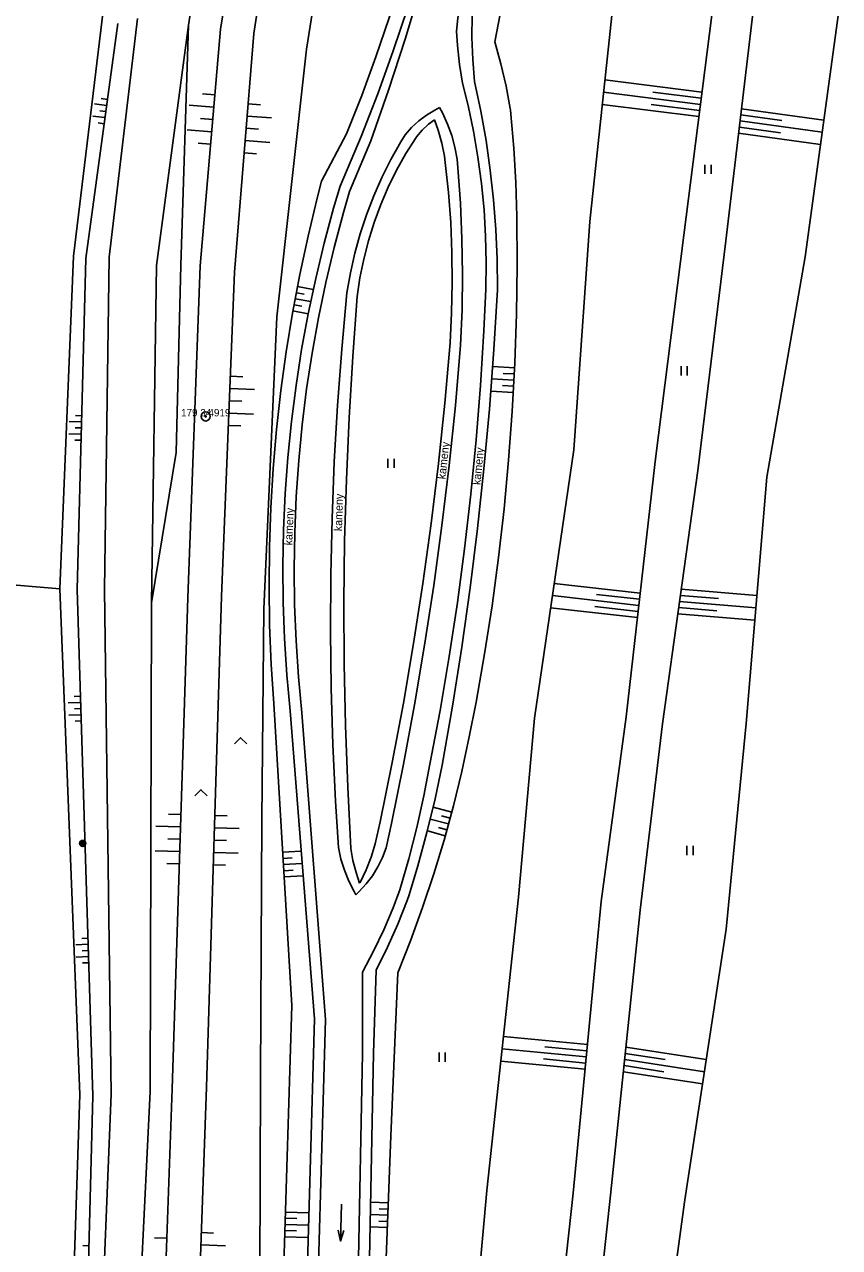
# Model space of a CAD drawing. Extents: x -539515 to -538098, y -1182060 to -1180157.
# Drawn here: x -539250.9 to -539184.7, y -1180954.3 to -1180855 of the extents above; entities that cross this region are included whole.
import ezdxf

# ---------------------------------------------------------------- set-up
doc = ezdxf.new("R2010")
doc.units = 0
for name, color, linetype in [('Vrstva 13', 7, 'Continuous'), ('Vrstva 21', 7, 'Continuous'), ('Vrstva 22', 7, 'Continuous'), ('Vrstva 23', 7, 'Continuous'), ('Vrstva 25', 7, 'Continuous'), ('Vrstva 27', 7, 'Continuous'), ('Vrstva 29', 7, 'Continuous'), ('Vrstva 36', 7, 'Continuous'), ('Vrstva 40', 7, 'Continuous'), ('Vrstva 45', 7, 'Continuous')]:
    doc.layers.add(name, color=color, linetype=linetype)

msp = doc.modelspace()

# ---------------------------------------------------------------- linework, layer by layer
at = {"layer": 'Vrstva 13'}
for p, q in [((-539237.57, -1180855.04), (-539231.58, -1180817.5)), ((-539244, -1180873.87), (-539241.69, -1180854.5)), ((-539240.16, -1180874.56), (-539237.57, -1180855.04)), ((-539244.38, -1180900.86), (-539244, -1180873.87)), ((-539240.56, -1180901.95), (-539240.16, -1180874.56)), ((-539224.216, -1180881.931), (-539223.85, -1180877.08)), ((-539228.363, -1180881.384), (-539227.831, -1180878.489)), ((-539229.7, -1180893.079), (-539229.485, -1180890.143)), ((-539214.071, -1180895.901), (-539213.55, -1180891.07)), ((-539218.519, -1180900.381), (-539219.269, -1180905.24)), ((-539243.83, -1180941.86), (-539244.38, -1180900.86)), ((-539240.66, -1180941.62), (-539240.56, -1180901.95)), ((-539224.906, -1180906.913), (-539224.928, -1180901.913)), ((-539224.804, -1180911.911), (-539224.906, -1180906.913)), ((-539227.33, -1180935.73), (-539229.31, -1180910.72)), ((-539218.912, -1180923.295), (-539219.62, -1180925.66)), ((-539222.53, -1180938.52), (-539222.3, -1180931.77)), ((-539228.33, -1180971.46), (-539227.33, -1180935.73)), ((-539222.98, -1180962), (-539222.53, -1180938.52)), ((-539245.02, -1180971.37), (-539243.83, -1180941.86)), ((-539242.17, -1180971.49), (-539240.66, -1180941.62))]:
    msp.add_line(p, q, dxfattribs=at)
for points in [[(-539220.919, -1180857.114), (-539219.727, -1180853.59), (-539218.61, -1180850.041)], [(-539214.31, -1180859.62), (-539214.458, -1180857.828), (-539214.527, -1180856.032), (-539214.516, -1180854.234), (-539214.424, -1180852.439), (-539214.253, -1180850.649)], [(-539223.53, -1180864.08), (-539222.187, -1180860.611), (-539220.919, -1180857.114)], [(-539213.038, -1180866.797), (-539213.382, -1180864.397), (-539213.805, -1180862.01), (-539214.31, -1180859.62)], [(-539219.04, -1180864.1), (-539218.575, -1180863.565), (-539218.053, -1180863.085), (-539217.56, -1180862.72)], [(-539216.77, -1180865.68), (-539216.979, -1180864.614), (-539217.266, -1180863.566), (-539217.56, -1180862.72)], [(-539225.766, -1180869.904), (-539225.24, -1180868.11), (-539223.53, -1180864.08)], [(-539221.328, -1180868.19), (-539220.645, -1180866.803), (-539219.891, -1180865.453), (-539219.069, -1180864.143), (-539219.04, -1180864.1)], [(-539216.253, -1180871.061), (-539216.439, -1180868.621), (-539216.704, -1180866.189), (-539216.77, -1180865.68)], [(-539212.46, -1180876.47), (-539212.485, -1180874.046), (-539212.59, -1180871.624), (-539212.774, -1180869.207), (-539213.038, -1180866.797)], [(-539223.85, -1180877.08), (-539223.623, -1180875.551), (-539223.318, -1180874.035), (-539222.935, -1180872.537), (-539222.474, -1180871.061), (-539221.938, -1180869.61), (-539221.328, -1180868.19)], [(-539227.831, -1180878.489), (-539227.221, -1180875.609), (-539226.532, -1180872.746), (-539225.766, -1180869.904)], [(-539216.31, -1180880.84), (-539216.176, -1180878.397), (-539216.122, -1180875.951), (-539216.148, -1180873.505), (-539216.253, -1180871.061)], [(-539212.746, -1180881.385), (-539212.463, -1180876.534), (-539212.46, -1180876.47)], [(-539229.485, -1180890.143), (-539229.191, -1180887.214), (-539228.817, -1180884.293), (-539228.363, -1180881.384)], [(-539216.31, -1180880.84), (-539216.743, -1180885.738), (-539217.255, -1180890.628)], [(-539213.55, -1180891.07), (-539213.108, -1180886.231), (-539212.746, -1180881.385)], [(-539224.732, -1180891.917), (-539224.514, -1180886.922), (-539224.216, -1180881.931)], [(-539217.255, -1180890.628), (-539217.848, -1180895.51), (-539218.519, -1180900.381)], [(-539224.928, -1180901.913), (-539224.87, -1180896.914), (-539224.732, -1180891.917)], [(-539229.865, -1180901.907), (-539229.89, -1180898.964), (-539229.835, -1180896.02), (-539229.7, -1180893.079)], [(-539215.352, -1180905.534), (-539214.672, -1180900.723), (-539214.071, -1180895.901)], [(-539229.31, -1180910.72), (-539229.575, -1180907.788), (-539229.76, -1180904.85), (-539229.865, -1180901.907)], [(-539219.269, -1180905.24), (-539220.099, -1180910.087), (-539221.007, -1180914.92)], [(-539216.95, -1180915.12), (-539216.112, -1180910.334), (-539215.352, -1180905.534)], [(-539224.36, -1180921.9), (-539224.622, -1180916.907), (-539224.804, -1180911.911)], [(-539221.007, -1180914.92), (-539221.994, -1180919.737), (-539222.38, -1180921.52)], [(-539216.95, -1180915.12), (-539217.526, -1180917.863), (-539218.18, -1180920.589), (-539218.912, -1180923.295)], [(-539224.36, -1180921.9), (-539224.192, -1180922.882), (-539223.946, -1180923.847), (-539223.65, -1180924.72)], [(-539222.38, -1180921.52), (-539222.716, -1180922.59), (-539223.127, -1180923.634), (-539223.611, -1180924.646), (-539223.65, -1180924.72)], [(-539222.3, -1180931.77), (-539221.391, -1180929.919), (-539220.554, -1180928.035), (-539219.79, -1180926.119), (-539219.62, -1180925.66)]]:
    msp.add_lwpolyline(points, dxfattribs=at)
at = {"layer": 'Vrstva 21'}
for radius in [0.375, 0.05]:
    msp.add_circle((-539236.16, -1180886.805), radius, dxfattribs=at)
at = {"layer": 'Vrstva 23'}
msp.add_line((-539263.81, -1180899.44), (-539248.02, -1180900.82), dxfattribs=at)
at = {"layer": 'Vrstva 25'}
for radius in [0.25, 0.2, 0.15, 0.1, 0.05]:
    msp.add_circle((-539246.15, -1180921.49), radius, dxfattribs=at)
at = {"layer": 'Vrstva 27'}
for p, q in [((-539195.844, -1180860.478), (-539203.726, -1180859.475)), ((-539235.421, -1180860.703), (-539236.417, -1180860.617)), ((-539195.97, -1180861.47), (-539203.832, -1180860.47)), ((-539195.907, -1180860.974), (-539199.843, -1180860.473)), ((-539244.212, -1180861.554), (-539245.203, -1180861.419)), ((-539244.144, -1180861.058), (-539244.64, -1180860.991)), ((-539235.507, -1180861.7), (-539237.499, -1180861.527)), ((-539232.716, -1180861.414), (-539231.719, -1180861.494)), ((-539196.096, -1180862.462), (-539203.938, -1180861.464)), ((-539196.033, -1180861.966), (-539199.959, -1180861.466)), ((-539185.93, -1180862.737), (-539192.621, -1180861.821)), ((-539244.346, -1180862.544), (-539245.337, -1180862.41)), ((-539244.279, -1180862.049), (-539244.774, -1180861.982)), ((-539235.593, -1180862.696), (-539236.589, -1180862.61)), ((-539232.795, -1180862.411), (-539230.802, -1180862.571)), ((-539186.066, -1180863.728), (-539192.739, -1180862.814)), ((-539189.339, -1180862.775), (-539192.68, -1180862.318)), ((-539244.414, -1180863.04), (-539244.909, -1180862.973)), ((-539235.679, -1180863.692), (-539237.672, -1180863.52)), ((-539232.875, -1180863.408), (-539231.878, -1180863.488)), ((-539186.201, -1180864.718), (-539192.858, -1180863.807)), ((-539189.466, -1180863.767), (-539192.799, -1180863.311)), ((-539235.765, -1180864.689), (-539236.762, -1180864.602)), ((-539232.955, -1180864.405), (-539230.961, -1180864.564)), ((-539233.034, -1180865.402), (-539232.038, -1180865.481)), ((-539228.698, -1180876.265), (-539227.42, -1180876.506)), ((-539228.883, -1180877.248), (-539227.628, -1180877.485)), ((-539228.79, -1180876.757), (-539228.158, -1180876.876)), ((-539229.068, -1180878.231), (-539227.827, -1180878.465)), ((-539228.976, -1180877.739), (-539228.352, -1180877.857)), ((-539234.15, -1180883.543), (-539233.15, -1180883.583)), ((-539211.065, -1180882.858), (-539212.84, -1180882.763)), ((-539211.092, -1180883.357), (-539211.984, -1180883.31)), ((-539234.19, -1180884.542), (-539232.191, -1180884.622)), ((-539211.118, -1180883.857), (-539212.913, -1180883.761)), ((-539211.145, -1180884.356), (-539212.048, -1180884.307)), ((-539234.23, -1180885.541), (-539233.231, -1180885.581)), ((-539211.171, -1180884.855), (-539212.989, -1180884.758)), ((-539234.27, -1180886.54), (-539232.272, -1180886.621)), ((-539246.25, -1180887.247), (-539247.249, -1180887.221)), ((-539246.237, -1180886.747), (-539246.736, -1180886.734)), ((-539234.31, -1180887.539), (-539233.311, -1180887.58)), ((-539246.276, -1180888.247), (-539247.276, -1180888.22)), ((-539246.263, -1180887.747), (-539246.763, -1180887.734)), ((-539246.289, -1180888.747), (-539246.789, -1180888.733)), ((-539200.855, -1180901.159), (-539207.845, -1180900.371)), ((-539200.968, -1180902.153), (-539207.99, -1180901.361)), ((-539200.912, -1180901.656), (-539204.415, -1180901.261)), ((-539194.507, -1180901.597), (-539197.59, -1180901.34)), ((-539191.382, -1180901.356), (-539197.52, -1180900.843)), ((-539201.08, -1180903.147), (-539208.136, -1180902.35)), ((-539201.024, -1180902.65), (-539204.543, -1180902.252)), ((-539194.618, -1180902.591), (-539197.729, -1180902.331)), ((-539191.465, -1180902.353), (-539197.659, -1180901.835)), ((-539191.549, -1180903.349), (-539197.798, -1180902.828)), ((-539246.323, -1180910.032), (-539247.322, -1180910.064)), ((-539246.338, -1180909.532), (-539246.838, -1180909.548)), ((-539246.291, -1180911.032), (-539247.291, -1180911.063)), ((-539246.307, -1180910.532), (-539246.807, -1180910.548)), ((-539246.276, -1180911.532), (-539246.775, -1180911.547)), ((-539238.176, -1180919.15), (-539239.175, -1180919.118)), ((-539235.419, -1180919.225), (-539234.42, -1180919.256)), ((-539216.166, -1180918.943), (-539217.678, -1180918.53)), ((-539216.298, -1180919.425), (-539216.988, -1180919.236)), ((-539238.208, -1180920.15), (-539240.207, -1180920.085)), ((-539235.45, -1180920.224), (-539233.451, -1180920.286)), ((-539216.43, -1180919.907), (-539217.91, -1180919.503)), ((-539216.562, -1180920.39), (-539217.234, -1180920.206)), ((-539238.24, -1180921.149), (-539239.239, -1180921.117)), ((-539235.481, -1180921.224), (-539234.481, -1180921.255)), ((-539216.693, -1180920.872), (-539218.151, -1180920.473)), ((-539238.272, -1180922.148), (-539240.271, -1180922.084)), ((-539235.512, -1180922.224), (-539233.513, -1180922.285)), ((-539229.911, -1180922.202), (-539228.408, -1180922.113)), ((-539238.304, -1180923.148), (-539239.304, -1180923.116)), ((-539235.543, -1180923.223), (-539234.543, -1180923.254)), ((-539229.881, -1180922.701), (-539229.125, -1180922.656)), ((-539229.852, -1180923.2), (-539228.329, -1180923.109)), ((-539229.822, -1180923.699), (-539229.056, -1180923.654)), ((-539229.792, -1180924.199), (-539228.25, -1180924.107)), ((-539245.721, -1180929.181), (-539246.221, -1180929.197)), ((-539245.706, -1180929.681), (-539246.705, -1180929.713)), ((-539245.69, -1180930.181), (-539246.19, -1180930.197)), ((-539245.674, -1180930.681), (-539246.674, -1180930.712)), ((-539245.659, -1180931.181), (-539246.158, -1180931.196)), ((-539205.149, -1180937.829), (-539211.972, -1180937.172)), ((-539205.245, -1180938.825), (-539212.079, -1180938.166)), ((-539205.197, -1180938.327), (-539208.611, -1180937.998)), ((-539195.494, -1180939.04), (-539202.014, -1180938.039)), ((-539205.341, -1180939.82), (-539212.186, -1180939.161)), ((-539205.293, -1180939.322), (-539208.713, -1180938.993)), ((-539195.645, -1180940.028), (-539202.118, -1180939.035)), ((-539198.818, -1180939.035), (-539202.067, -1180938.536)), ((-539195.797, -1180941.016), (-539202.222, -1180940.03)), ((-539198.946, -1180940.027), (-539202.171, -1180939.532)), ((-539221.329, -1180950.685), (-539222.762, -1180950.627)), ((-539221.349, -1180951.184), (-539222.06, -1180951.156)), ((-539229.698, -1180951.926), (-539228.742, -1180951.955)), ((-539229.683, -1180951.426), (-539227.771, -1180951.484)), ((-539221.369, -1180951.684), (-539222.781, -1180951.627)), ((-539221.389, -1180952.183), (-539222.09, -1180952.155)), ((-539236.512, -1180953.097), (-539235.513, -1180953.132)), ((-539229.729, -1180952.925), (-539228.771, -1180952.954)), ((-539229.714, -1180952.425), (-539227.799, -1180952.484)), ((-539221.409, -1180952.683), (-539222.8, -1180952.627)), ((-539245.638, -1180954.157), (-539246.138, -1180954.144)), ((-539239.31, -1180953.544), (-539240.309, -1180953.51)), ((-539236.547, -1180954.097), (-539234.548, -1180954.166)), ((-539229.744, -1180953.425), (-539227.827, -1180953.484))]:
    msp.add_line(p, q, dxfattribs=at)
at = {"layer": 'Vrstva 29'}
for p, q in [((-539234.96, -1180855.37), (-539228.58, -1180817.49)), ((-539221.73, -1180818.36), (-539227.98, -1180856.98)), ((-539207.37, -1180828.97), (-539212.67, -1180856.39)), ((-539229.94, -1180841.02), (-539232.26, -1180855.72)), ((-539202.82, -1180850.96), (-539204.95, -1180870.98)), ((-539194.73, -1180851.72), (-539197.32, -1180872.09)), ((-539191.48, -1180852.25), (-539193.9, -1180872.55)), ((-539244.5, -1180853.88), (-539246.9, -1180873.8)), ((-539184.66, -1180853.46), (-539187.45, -1180873.84)), ((-539245.9, -1180873.99), (-539243.31, -1180854.91)), ((-539238.19, -1180874.52), (-539237.57, -1180855.04)), ((-539236.62, -1180874.57), (-539234.96, -1180855.37)), ((-539232.26, -1180855.72), (-539233.81, -1180875.1)), ((-539227.98, -1180856.98), (-539230.38, -1180878.73)), ((-539226.74, -1180867.7), (-539224.71, -1180863.87)), ((-539204.95, -1180870.98), (-539206.25, -1180889.51)), ((-539197.32, -1180872.09), (-539199.65, -1180890.48)), ((-539193.9, -1180872.55), (-539196.17, -1180891.21)), ((-539246.9, -1180873.8), (-539248.02, -1180900.82)), ((-539246.61, -1180900.87), (-539245.9, -1180873.99)), ((-539238.56, -1180889.73), (-539238.19, -1180874.52)), ((-539237.61, -1180901.53), (-539236.62, -1180874.57)), ((-539187.45, -1180873.84), (-539190.58, -1180891.75)), ((-539233.81, -1180875.1), (-539234.87, -1180901.44)), ((-539229.102, -1180878.412), (-539228.513, -1180875.284)), ((-539230.38, -1180878.73), (-539231.44, -1180902.47)), ((-539227.52, -1180881.68), (-539227, -1180878.798)), ((-539211.255, -1180886.416), (-539211.546, -1180890.369)), ((-539230.671, -1180891.045), (-539230.398, -1180887.873)), ((-539206.25, -1180889.51), (-539209.45, -1180911.3)), ((-539240.56, -1180901.95), (-539238.56, -1180889.73)), ((-539228.806, -1180893.321), (-539228.604, -1180890.398)), ((-539199.65, -1180890.48), (-539201.99, -1180911.21)), ((-539196.17, -1180891.21), (-539199.05, -1180911.76)), ((-539190.58, -1180891.75), (-539192.25, -1180911.75)), ((-539215.12, -1180897.56), (-539214.608, -1180893.125)), ((-539225.892, -1180895.089), (-539225.995, -1180899.681)), ((-539212.366, -1180898.253), (-539212.896, -1180902.181)), ((-539217.627, -1180900.536), (-539218.37, -1180905.387)), ((-539248.02, -1180900.82), (-539246.38, -1180941.88)), ((-539245.32, -1180941.99), (-539246.61, -1180900.87)), ((-539238.89, -1180941.42), (-539237.61, -1180901.53)), ((-539234.87, -1180901.44), (-539236.1, -1180941.29)), ((-539231.44, -1180902.47), (-539231.61, -1180919.53)), ((-539225.962, -1180908.867), (-539225.825, -1180913.458)), ((-539229.17, -1180934.65), (-539230.63, -1180910.13)), ((-539214.193, -1180910.001), (-539214.74, -1180912.82)), ((-539226.43, -1180935.79), (-539228.34, -1180910.87)), ((-539209.45, -1180911.3), (-539210.75, -1180925.84)), ((-539201.99, -1180911.21), (-539204.03, -1180926.21)), ((-539199.05, -1180911.76), (-539200.85, -1180926.91)), ((-539192.25, -1180911.75), (-539193.87, -1180928.46)), ((-539231.61, -1180919.53), (-539231.71, -1180940.42)), ((-539210.75, -1180925.84), (-539213.32, -1180949.68)), ((-539204.03, -1180926.21), (-539206.31, -1180949.88)), ((-539200.85, -1180926.91), (-539203.27, -1180950.05)), ((-539193.87, -1180928.46), (-539197.24, -1180950.42)), ((-539219.524, -1180929.404), (-539220.55, -1180931.99)), ((-539223.42, -1180938.55), (-539223.42, -1180931.95)), ((-539220.55, -1180931.99), (-539221.11, -1180945.23)), ((-539230.29, -1180971.28), (-539229.17, -1180934.65)), ((-539227.47, -1180971.8), (-539226.43, -1180935.79)), ((-539223.89, -1180961.97), (-539223.42, -1180938.55)), ((-539236.1, -1180941.29), (-539237.17, -1180971.93)), ((-539231.71, -1180940.42), (-539231.8, -1180975.82)), ((-539246.38, -1180941.88), (-539247.38, -1180971.68)), ((-539246.08, -1180971.11), (-539245.32, -1180941.99)), ((-539239.93, -1180971.43), (-539238.89, -1180941.42)), ((-539221.11, -1180945.23), (-539222.06, -1180968.94)), ((-539213.32, -1180949.68), (-539214.22, -1180959.83)), ((-539206.31, -1180949.88), (-539208.17, -1180967.34)), ((-539203.27, -1180950.05), (-539205.16, -1180967.65)), ((-539197.24, -1180950.42), (-539199.65, -1180968.23))]:
    msp.add_line(p, q, dxfattribs=at)
for points in [[(-539219.966, -1180856.165), (-539218.694, -1180852.001), (-539217.498, -1180847.814)], [(-539214.951, -1180849.801), (-539215.347, -1180852.12), (-539215.663, -1180854.451), (-539215.78, -1180855.51)], [(-539222.333, -1180857.604), (-539221.257, -1180854.43), (-539220.258, -1180851.231)], [(-539215.29, -1180859.74), (-539215.537, -1180858.214), (-539215.706, -1180856.677), (-539215.78, -1180855.51)], [(-539222.74, -1180864.42), (-539221.315, -1180860.305), (-539219.966, -1180856.165)], [(-539212.67, -1180856.39), (-539212.175, -1180858.173), (-539211.757, -1180859.975), (-539211.417, -1180861.794), (-539211.4, -1180861.9)], [(-539224.71, -1180863.87), (-539223.484, -1180860.751), (-539222.333, -1180857.604)], [(-539213.752, -1180867.891), (-539214.036, -1180865.764), (-539214.4, -1180863.649), (-539214.842, -1180861.55), (-539215.29, -1180859.74)], [(-539219.95, -1180863.94), (-539219.428, -1180863.348), (-539218.849, -1180862.812), (-539218.219, -1180862.337), (-539217.544, -1180861.928), (-539217.15, -1180861.73)], [(-539215.73, -1180865.92), (-539215.912, -1180864.948), (-539216.172, -1180863.994), (-539216.508, -1180863.065), (-539216.919, -1180862.165), (-539217.15, -1180861.73)], [(-539210.89, -1180870.57), (-539210.968, -1180867.798), (-539211.125, -1180865.029), (-539211.362, -1180862.267), (-539211.4, -1180861.9)], [(-539224.973, -1180870.25), (-539224.48, -1180868.55), (-539222.74, -1180864.42)], [(-539221.842, -1180867.402), (-539221.108, -1180865.941), (-539220.303, -1180864.517), (-539219.95, -1180863.94)], [(-539215.342, -1180872.375), (-539215.465, -1180869.491), (-539215.669, -1180866.612), (-539215.73, -1180865.92)], [(-539228.513, -1180875.284), (-539227.845, -1180872.171), (-539227.098, -1180869.076), (-539226.74, -1180867.7)], [(-539224.68, -1180876.76), (-539224.4, -1180875.149), (-539224.041, -1180873.553), (-539223.605, -1180871.977), (-539223.092, -1180870.424), (-539222.504, -1180868.898), (-539221.842, -1180867.402)], [(-539213.41, -1180876.46), (-539213.376, -1180874.314), (-539213.421, -1180872.169), (-539213.547, -1180870.027), (-539213.752, -1180867.891)], [(-539227, -1180878.798), (-539226.402, -1180875.93), (-539225.726, -1180873.08), (-539224.973, -1180870.25)], [(-539210.89, -1180870.57), (-539210.861, -1180874.533), (-539210.912, -1180878.497)], [(-539215.45, -1180881.03), (-539215.334, -1180878.146), (-539215.298, -1180875.26), (-539215.342, -1180872.375)], [(-539213.831, -1180884.29), (-539213.562, -1180879.863), (-539213.41, -1180876.46)], [(-539224.68, -1180876.76), (-539225.103, -1180881.334), (-539225.446, -1180885.914)], [(-539230.398, -1180887.873), (-539230.045, -1180884.709), (-539229.613, -1180881.555), (-539229.102, -1180878.412)], [(-539210.912, -1180878.497), (-539211.044, -1180882.458), (-539211.255, -1180886.416)], [(-539228.604, -1180890.398), (-539228.322, -1180887.483), (-539227.961, -1180884.576), (-539227.52, -1180881.68)], [(-539215.45, -1180881.03), (-539215.875, -1180885.919), (-539216.38, -1180890.801)], [(-539214.608, -1180893.125), (-539214.18, -1180888.711), (-539213.831, -1180884.29)], [(-539225.446, -1180885.914), (-539225.709, -1180890.499), (-539225.892, -1180895.089)], [(-539211.546, -1180890.369), (-539211.916, -1180894.315), (-539212.366, -1180898.253)], [(-539231.01, -1180900.588), (-539230.977, -1180897.405), (-539230.864, -1180894.223), (-539230.671, -1180891.045)], [(-539216.38, -1180890.801), (-539216.964, -1180895.673), (-539217.627, -1180900.536)], [(-539228.933, -1180902.105), (-539228.97, -1180899.176), (-539228.928, -1180896.247), (-539228.806, -1180893.321)], [(-539216.37, -1180906.311), (-539215.704, -1180901.926), (-539215.12, -1180897.56)], [(-539225.995, -1180899.681), (-539226.018, -1180904.274), (-539225.962, -1180908.867)], [(-539230.63, -1180910.13), (-539230.837, -1180906.953), (-539230.963, -1180903.772), (-539231.01, -1180900.588)], [(-539228.34, -1180910.87), (-539228.617, -1180907.954), (-539228.815, -1180905.032), (-539228.933, -1180902.105)], [(-539212.896, -1180902.181), (-539213.505, -1180906.097), (-539214.193, -1180910.001)], [(-539218.37, -1180905.387), (-539219.191, -1180910.225), (-539220.092, -1180915.049)], [(-539217.94, -1180915.04), (-539217.116, -1180910.682), (-539216.37, -1180906.311)], [(-539225.825, -1180913.458), (-539225.608, -1180918.046), (-539225.37, -1180921.82)], [(-539214.74, -1180912.82), (-539215.344, -1180915.636), (-539216.027, -1180918.434), (-539216.786, -1180921.212)], [(-539220.092, -1180915.049), (-539221.07, -1180919.858), (-539221.5, -1180921.85)], [(-539217.94, -1180915.04), (-539218.436, -1180917.618), (-539219.01, -1180920.18), (-539219.662, -1180922.724)], [(-539216.786, -1180921.212), (-539217.623, -1180923.967), (-539218.536, -1180926.699), (-539219.524, -1180929.404)], [(-539225.37, -1180921.82), (-539225.168, -1180922.751), (-539224.888, -1180923.661), (-539224.533, -1180924.545), (-539224.105, -1180925.396), (-539223.96, -1180925.65)], [(-539221.5, -1180921.85), (-539221.799, -1180922.636), (-539222.172, -1180923.391), (-539222.614, -1180924.107), (-539223.123, -1180924.777), (-539223.692, -1180925.396), (-539223.96, -1180925.65)], [(-539219.662, -1180922.724), (-539220.391, -1180925.246), (-539220.46, -1180925.47)], [(-539223.42, -1180931.95), (-539222.52, -1180930.239), (-539221.692, -1180928.492), (-539220.937, -1180926.713), (-539220.46, -1180925.47)]]:
    msp.add_lwpolyline(points, dxfattribs=at)
at = {"layer": 'Vrstva 36'}
for p, q in [((-539195.593, -1180867.113), (-539195.593, -1180866.363)), ((-539195.093, -1180867.113), (-539195.093, -1180866.363)), ((-539197.531, -1180883.474), (-539197.531, -1180882.724)), ((-539197.031, -1180883.474), (-539197.031, -1180882.724)), ((-539221.357, -1180890.996), (-539221.357, -1180890.246)), ((-539220.857, -1180890.996), (-539220.857, -1180890.246)), ((-539197.057, -1180922.437), (-539197.057, -1180921.687)), ((-539196.557, -1180922.437), (-539196.557, -1180921.687)), ((-539217.194, -1180939.226), (-539217.194, -1180938.476)), ((-539216.694, -1180939.226), (-539216.694, -1180938.476))]:
    msp.add_line(p, q, dxfattribs=at)
for points in [[(-539233.83, -1180913.4), (-539233.33, -1180912.9), (-539232.83, -1180913.4)], [(-539237.052, -1180917.631), (-539236.552, -1180917.131), (-539236.052, -1180917.631)]]:
    msp.add_lwpolyline(points, dxfattribs=at)
at = {"layer": 'Vrstva 45'}
msp.add_line((-539225.115, -1180950.779), (-539225.202, -1180953.778), dxfattribs=at)
msp.add_lwpolyline([(-539224.947, -1180952.909), (-539225.202, -1180953.778), (-539225.407, -1180952.896)], dxfattribs=at)

# ---------------------------------------------------------------- texts
at = {"layer": 'Vrstva 22'}
msp.add_text('179 34 ', height=0.6, dxfattribs=at).set_placement((-539238.16, -1180886.805))
at = {"layer": 'Vrstva 23'}
msp.add_text(' 4919', height=0.6, dxfattribs=at).set_placement((-539236.16, -1180886.805))
at = {"layer": 'Vrstva 40'}
for rotation, p in [(83.72087, (-539216.683, -1180891.937)), (84.60041, (-539213.84, -1180892.395)), (88.23203, (-539225.09, -1180896.136)), (87.47735, (-539229.133, -1180897.288))]:
    msp.add_text('kameny', height=0.65, rotation=rotation, dxfattribs=at).set_placement(p)

doc.saveas('drawing.dxf')
